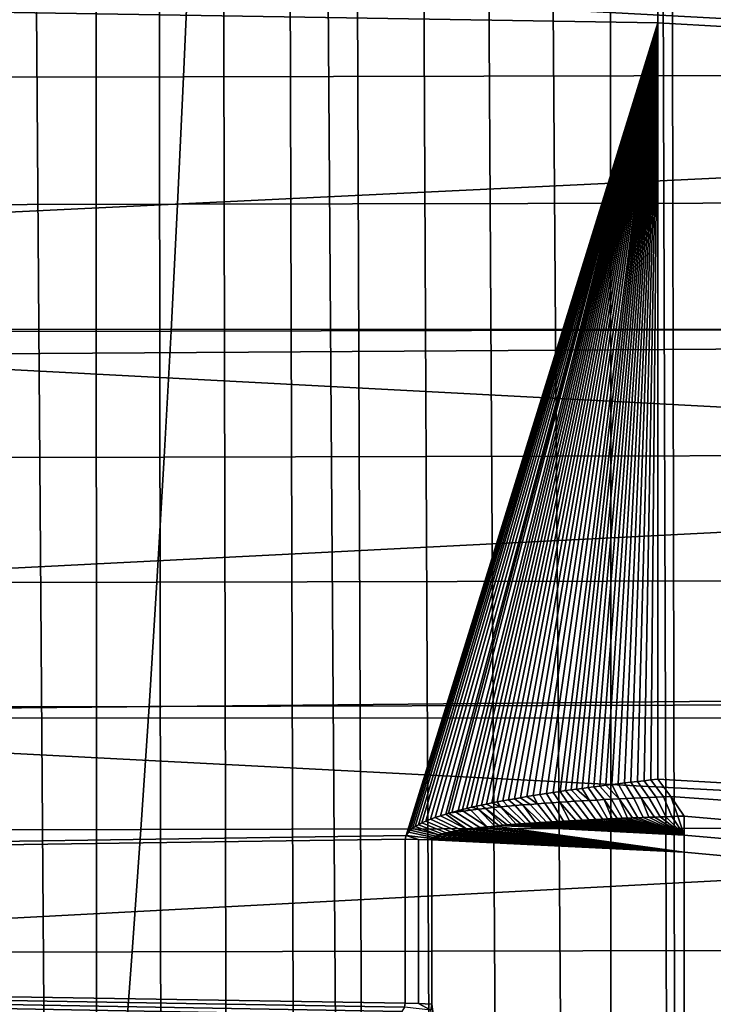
# Model space of a CAD drawing. Header units: metres. Extents: x -23 to 242, y -40 to 23.
# Tile 257 of 450: x 73.8 to 75.61, y -6.86 to -4.28. Entities that reach past the tile are written whole.
import ezdxf

# ---------------------------------------------------------------- set-up
doc = ezdxf.new("R2010")
doc.units = ezdxf.units.M
doc.layers.add('solid_10171013', color=7, linetype='CONTINUOUS')

msp = doc.modelspace()

# ---------------------------------------------------------------- linework, layer by layer
at = {"layer": 'solid_10171013'}
for points in [[(75.503716, -2.228655, 119.65361), (75.553268, -26.354824, 176.567307), (75.750351, -26.250383, 176.611649), (75.659042, -2.136578, 119.670906)], [(75.503716, -2.228655, 119.65361), (75.477478, -2.244663, 119.650574), (75.553268, -26.354824, 176.567307)], [(75.344513, -2.327864, 119.634789), (75.356079, -26.466238, 176.52002), (75.553268, -26.354824, 176.567307), (75.477478, -2.244663, 119.650574)], [(75.344513, -2.327864, 119.634789), (75.182076, -2.434307, 119.614563), (75.356079, -26.466238, 176.52002)], [(75.016739, -2.548087, 119.592575), (75.159157, -26.58461, 176.469772), (75.356079, -26.466238, 176.52002), (75.182076, -2.434307, 119.614563)], [(79.375481, -4.475397, 76.955864), (61.950001, -3.545547, 76.766006), (61.950001, -2.509418, 76.607658), (79.397629, -3.448779, 76.74884)], [(74.848808, -2.669303, 119.568451), (74.962875, -26.709896, 176.416595), (75.159157, -26.58461, 176.469772), (75.016739, -2.548087, 119.592575)], [(74.676903, -2.799476, 119.541786), (74.766434, -26.842863, 176.360153), (74.962875, -26.709896, 176.416595), (74.848808, -2.669303, 119.568451)], [(74.676903, -2.799476, 119.541786), (74.596054, -2.862911, 119.528572), (74.766434, -26.842863, 176.360153)], [(74.502319, -2.938279, 119.512711), (74.571205, -26.982815, 176.300751), (74.766434, -26.842863, 176.360153), (74.596054, -2.862911, 119.528572)], [(74.329208, -3.082758, 119.481789), (74.37986, -27.127899, 176.239166), (74.571205, -26.982815, 176.300751), (74.502319, -2.938279, 119.512711)], [(74.16114, -3.22994, 119.449669), (74.193703, -27.276999, 176.175873), (74.37986, -27.127899, 176.239166), (74.329208, -3.082758, 119.481789)], [(73.996605, -3.381177, 119.416145), (74.011604, -27.431065, 176.110474), (74.193703, -27.276999, 176.175873), (74.16114, -3.22994, 119.449669)], [(73.996605, -3.381177, 119.416145), (73.835793, -3.536384, 119.381157), (74.011604, -27.431065, 176.110474)], [(79.352531, -5.489917, 77.21624), (61.950001, -4.572721, 76.978401), (61.950001, -3.545547, 76.766006), (79.375481, -4.475397, 76.955864)], [(73.717133, -3.655942, 119.353729), (73.835091, -27.588884, 176.043488), (74.011604, -27.431065, 176.110474), (73.835793, -3.536384, 119.381157)], [(73.717133, -3.655942, 119.353729), (73.680176, -3.694104, 119.344887), (73.835091, -27.588884, 176.043488)], [(73.530739, -3.853148, 119.307556), (73.665634, -27.749008, 175.97551), (73.835091, -27.588884, 176.043488), (73.680176, -3.694104, 119.344887)], [(75.469284, -4.226392, 89.113098), (75.469177, -4.287014, 89.248466), (60.5, -4.046497, 89.350563), (60.5, -3.928498, 89.100426)], [(74.809364, -6.416335, 94.294312), (60.5, -6.625322, 95.425896), (60.5, -4.046497, 89.350563), (75.469177, -4.287014, 89.248466)], [(77.636185, -4.069873, 279.975769), (73.653336, -4.070835, 279.270966), (73.663177, -5.090262, 279.196869), (77.645714, -5.089043, 279.901062)], [(71.46563, -4.434194, 250.681519), (71.480461, -4.098571, 250.597366), (74.240944, -4.093286, 251.178986), (74.226456, -4.428779, 251.261719)], [(74.226456, -4.428779, 251.261719), (74.240944, -4.093286, 251.178986), (76.994247, -4.087709, 251.758957), (76.980133, -4.422968, 251.840286)], [(75.651657, -4.18306, 88.998886), (75.654099, -4.297887, 89.243851), (75.469177, -4.287014, 89.248466), (75.469284, -4.226392, 89.113098)], [(76.039627, -4.673986, 79.958191), (76.048317, -4.205019, 79.846741), (64.862846, -4.242505, 78.852997), (64.862846, -5.211149, 79.088226)], [(75.469177, -4.287014, 89.248466), (74.81562, -6.406968, 94.271965), (74.809364, -6.416335, 94.294312)], [(75.469177, -4.287014, 89.248466), (74.820396, -6.402169, 94.260445), (74.81562, -6.406968, 94.271965)], [(75.469177, -4.287014, 89.248466), (74.82634, -6.397361, 94.248856), (74.820396, -6.402169, 94.260445)], [(75.469177, -4.287014, 89.248466), (74.833488, -6.392548, 94.237198), (74.82634, -6.397361, 94.248856)], [(75.469177, -4.287014, 89.248466), (74.841805, -6.387726, 94.225464), (74.833488, -6.392548, 94.237198)], [(75.469177, -4.287014, 89.248466), (74.851204, -6.382942, 94.213776), (74.841805, -6.387726, 94.225464)], [(75.469177, -4.287014, 89.248466), (74.861702, -6.37821, 94.202156), (74.851204, -6.382942, 94.213776)], [(75.469177, -4.287014, 89.248466), (74.873283, -6.373517, 94.190582), (74.861702, -6.37821, 94.202156)], [(75.469177, -4.287014, 89.248466), (74.885857, -6.368875, 94.179085), (74.873283, -6.373517, 94.190582)], [(75.469177, -4.287014, 89.248466), (74.899414, -6.364291, 94.167679), (74.885857, -6.368875, 94.179085)], [(75.469177, -4.287014, 89.248466), (74.913971, -6.359759, 94.156357), (74.899414, -6.364291, 94.167679)], [(75.469177, -4.287014, 89.248466), (74.920631, -6.357792, 94.151421), (74.913971, -6.359759, 94.156357)], [(75.469177, -4.287014, 89.248466), (74.929451, -6.355277, 94.145103), (74.920631, -6.357792, 94.151421)], [(75.469177, -4.287014, 89.248466), (74.945854, -6.350845, 94.133926), (74.929451, -6.355277, 94.145103)], [(75.469177, -4.287014, 89.248466), (74.957314, -6.347918, 94.126526), (74.945854, -6.350845, 94.133926)], [(75.469177, -4.287014, 89.248466), (74.96917, -6.345011, 94.119141), (74.957314, -6.347918, 94.126526)], [(75.469177, -4.287014, 89.248466), (74.98143, -6.34212, 94.111786), (74.96917, -6.345011, 94.119141)], [(75.469177, -4.287014, 89.248466), (74.994087, -6.339247, 94.104454), (74.98143, -6.34212, 94.111786)], [(75.469177, -4.287014, 89.248466), (75.007141, -6.336394, 94.097145), (74.994087, -6.339247, 94.104454)], [(75.469177, -4.287014, 89.248466), (75.020599, -6.333557, 94.089859), (75.007141, -6.336394, 94.097145)], [(75.469177, -4.287014, 89.248466), (75.034462, -6.330734, 94.082596), (75.020599, -6.333557, 94.089859)], [(75.469177, -4.287014, 89.248466), (75.048721, -6.327923, 94.075333), (75.034462, -6.330734, 94.082596)], [(75.469177, -4.287014, 89.248466), (75.063377, -6.325128, 94.068092), (75.048721, -6.327923, 94.075333)], [(75.469177, -4.287014, 89.248466), (75.078438, -6.322347, 94.060867), (75.063377, -6.325128, 94.068092)], [(75.469177, -4.287014, 89.248466), (75.093903, -6.319577, 94.05365), (75.078438, -6.322347, 94.060867)], [(75.469177, -4.287014, 89.248466), (75.109772, -6.316816, 94.04644), (75.093903, -6.319577, 94.05365)], [(75.469177, -4.287014, 89.248466), (75.12606, -6.314066, 94.03923), (75.109772, -6.316816, 94.04644)], [(75.469177, -4.287014, 89.248466), (75.142746, -6.311327, 94.032036), (75.12606, -6.314066, 94.03923)], [(75.469177, -4.287014, 89.248466), (75.159851, -6.308598, 94.024841), (75.142746, -6.311327, 94.032036)], [(75.469177, -4.287014, 89.248466), (75.177376, -6.305876, 94.017647), (75.159851, -6.308598, 94.024841)], [(75.469177, -4.287014, 89.248466), (75.195335, -6.30316, 94.010445), (75.177376, -6.305876, 94.017647)], [(75.469177, -4.287014, 89.248466), (75.213707, -6.300452, 94.003242), (75.195335, -6.30316, 94.010445)], [(75.469177, -4.287014, 89.248466), (75.22776, -6.298426, 93.997841), (75.213707, -6.300452, 94.003242)], [(75.469177, -4.287014, 89.248466), (75.242065, -6.296404, 93.992439), (75.22776, -6.298426, 93.997841)], [(75.469177, -4.287014, 89.248466), (75.256615, -6.294384, 93.98703), (75.242065, -6.296404, 93.992439)], [(75.469177, -4.287014, 89.248466), (75.271423, -6.292367, 93.981621), (75.256615, -6.294384, 93.98703)], [(75.469177, -4.287014, 89.248466), (75.286476, -6.290352, 93.976196), (75.271423, -6.292367, 93.981621)], [(75.469177, -4.287014, 89.248466), (75.301773, -6.288341, 93.970779), (75.286476, -6.290352, 93.976196)], [(75.469177, -4.287014, 89.248466), (75.317329, -6.286332, 93.965347), (75.301773, -6.288341, 93.970779)], [(75.469177, -4.287014, 89.248466), (75.33313, -6.284325, 93.959915), (75.317329, -6.286332, 93.965347)], [(75.469177, -4.287014, 89.248466), (75.349205, -6.28232, 93.954475), (75.33313, -6.284325, 93.959915)], [(75.469177, -4.287014, 89.248466), (75.365547, -6.280316, 93.949028), (75.349205, -6.28232, 93.954475)], [(75.469177, -4.287014, 89.248466), (75.382156, -6.278314, 93.943565), (75.365547, -6.280316, 93.949028)], [(75.469177, -4.287014, 89.248466), (75.399033, -6.276312, 93.938095), (75.382156, -6.278314, 93.943565)], [(75.469177, -4.287014, 89.248466), (75.416176, -6.274313, 93.932617), (75.399033, -6.276312, 93.938095)], [(75.469177, -4.287014, 89.248466), (75.433578, -6.272315, 93.927139), (75.416176, -6.274313, 93.932617)], [(75.469177, -4.287014, 89.248466), (75.451248, -6.270319, 93.921646), (75.433578, -6.272315, 93.927139)], [(75.469177, -4.287014, 89.248466), (75.469177, -6.268324, 93.916145), (75.451248, -6.270319, 93.921646)], [(75.654099, -6.279197, 93.91153), (75.469177, -6.268324, 93.916145), (75.469177, -4.287014, 89.248466), (75.654099, -4.297887, 89.243851)], [(71.449593, -4.768081, 250.772537), (71.46563, -4.434194, 250.681519), (74.226456, -4.428779, 251.261719), (74.210785, -4.762594, 251.351242)], [(74.210785, -4.762594, 251.351242), (74.226456, -4.428779, 251.261719), (76.980133, -4.422968, 251.840286), (76.964844, -4.756599, 251.928329)], [(79.329102, -6.489503, 77.529266), (61.950001, -5.586513, 77.244003), (61.950001, -4.572721, 76.978401), (79.352531, -5.489917, 77.21624)], [(76.156952, -4.914496, 80.036865), (76.039627, -4.673986, 79.958191), (64.862846, -5.211149, 79.088226), (76.030777, -5.139731, 80.082275)], [(71.43235, -5.100059, 250.870407), (71.449593, -4.768081, 250.772537), (74.210785, -4.762594, 251.351242), (74.193924, -5.094559, 251.447525)], [(74.193924, -5.094559, 251.447525), (74.210785, -4.762594, 251.351242), (76.964844, -4.756599, 251.928329), (76.948395, -5.088432, 252.023056)], [(71.413895, -5.429949, 250.975082), (71.43235, -5.100059, 250.870407), (74.193924, -5.094559, 251.447525), (74.175873, -5.424497, 251.550568)], [(77.645714, -5.089043, 279.901062), (73.663177, -5.090262, 279.196869), (73.676163, -6.108139, 279.105164), (77.658401, -6.106634, 279.808746)], [(74.175873, -5.424497, 251.550568), (74.193924, -5.094559, 251.447525), (76.948395, -5.088432, 252.023056), (76.930779, -5.418296, 252.124466)], [(76.021812, -5.601909, 80.218918), (76.030777, -5.139731, 80.082275), (64.862846, -5.211149, 79.088226), (64.862846, -6.165939, 79.37455)], [(71.394249, -5.757576, 251.086578), (71.413895, -5.429949, 250.975082), (74.175873, -5.424497, 251.550568), (74.156647, -5.752236, 251.660355)], [(74.156647, -5.752236, 251.660355), (74.175873, -5.424497, 251.550568), (76.930779, -5.418296, 252.124466), (76.911995, -5.746019, 252.232559)], [(79.305382, -7.471393, 77.894066), (61.950001, -6.585158, 77.562286), (61.950001, -5.586513, 77.244003), (79.329102, -6.489503, 77.529266)], [(76.136208, -5.821117, 80.304489), (76.021812, -5.601909, 80.218918), (64.862846, -6.165939, 79.37455), (76.01281, -6.060175, 80.368004)], [(74.13623, -6.0776, 251.77684), (74.156647, -5.752236, 251.660355), (76.911995, -5.746019, 252.232559), (76.892052, -6.07143, 252.347321)], [(71.373413, -6.082764, 251.204834), (71.394249, -5.757576, 251.086578), (74.156647, -5.752236, 251.660355), (74.13623, -6.0776, 251.77684)], [(76.003716, -6.5142, 80.529427), (76.01281, -6.060175, 80.368004), (64.862846, -6.165939, 79.37455), (64.862846, -7.104184, 79.711151)], [(71.351379, -6.405336, 251.329834), (71.373413, -6.082764, 251.204834), (74.13623, -6.0776, 251.77684), (74.114647, -6.400416, 251.900055)], [(74.114647, -6.400416, 251.900055), (74.13623, -6.0776, 251.77684), (76.892052, -6.07143, 252.347321), (76.870941, -6.394358, 252.46875)], [(77.658401, -6.106634, 279.808746), (73.676163, -6.108139, 279.105164), (73.692307, -7.124111, 278.995392), (77.674248, -7.122291, 279.698303)], [(75.290016, -6.324039, 94.051483), (75.256615, -6.294384, 93.98703), (75.271423, -6.292367, 93.981621)], [(75.290016, -6.324039, 94.051483), (75.271423, -6.292367, 93.981621), (75.286476, -6.290352, 93.976196), (75.309448, -6.322957, 94.047722)], [(75.309448, -6.322957, 94.047722), (75.286476, -6.290352, 93.976196), (75.301773, -6.288341, 93.970779), (75.32888, -6.32191, 94.044029)], [(75.348312, -6.320898, 94.040413), (75.32888, -6.32191, 94.044029), (75.301773, -6.288341, 93.970779), (75.317329, -6.286332, 93.965347)], [(75.367752, -6.319917, 94.036865), (75.348312, -6.320898, 94.040413), (75.317329, -6.286332, 93.965347), (75.33313, -6.284325, 93.959915)], [(75.367752, -6.319917, 94.036865), (75.33313, -6.284325, 93.959915), (75.349205, -6.28232, 93.954475)], [(75.367752, -6.319917, 94.036865), (75.349205, -6.28232, 93.954475), (75.365547, -6.280316, 93.949028), (75.387192, -6.318966, 94.033371)], [(75.387192, -6.318966, 94.033371), (75.365547, -6.280316, 93.949028), (75.382156, -6.278314, 93.943565), (75.406631, -6.318045, 94.029945)], [(75.406631, -6.318045, 94.029945), (75.382156, -6.278314, 93.943565), (75.399033, -6.276312, 93.938095), (75.426071, -6.31715, 94.026573)], [(75.426071, -6.31715, 94.026573), (75.399033, -6.276312, 93.938095), (75.416176, -6.274313, 93.932617), (75.445518, -6.316281, 94.023254)], [(75.445518, -6.316281, 94.023254), (75.416176, -6.274313, 93.932617), (75.433578, -6.272315, 93.927139), (75.464966, -6.315436, 94.019989)], [(75.464966, -6.315436, 94.019989), (75.433578, -6.272315, 93.927139), (75.451248, -6.270319, 93.921646), (75.484421, -6.314615, 94.016769)], [(75.503876, -6.313817, 94.013596), (75.484421, -6.314615, 94.016769), (75.451248, -6.270319, 93.921646), (75.469177, -6.268324, 93.916145)], [(75.675735, -6.326185, 94.008347), (75.503876, -6.313817, 94.013596), (75.469177, -6.268324, 93.916145), (75.654099, -6.279197, 93.91153)], [(75.134621, -6.334333, 94.08506), (75.115196, -6.335885, 94.089821), (75.093903, -6.319577, 94.05365), (75.109772, -6.316816, 94.04644)], [(75.154045, -6.332853, 94.080452), (75.134621, -6.334333, 94.08506), (75.109772, -6.316816, 94.04644), (75.12606, -6.314066, 94.03923)], [(75.154045, -6.332853, 94.080452), (75.12606, -6.314066, 94.03923), (75.142746, -6.311327, 94.032036)], [(75.154045, -6.332853, 94.080452), (75.142746, -6.311327, 94.032036), (75.159851, -6.308598, 94.024841), (75.17347, -6.331437, 94.075981)], [(75.17347, -6.331437, 94.075981), (75.159851, -6.308598, 94.024841), (75.177376, -6.305876, 94.017647), (75.192894, -6.33008, 94.071632)], [(75.192894, -6.33008, 94.071632), (75.177376, -6.305876, 94.017647), (75.195335, -6.30316, 94.010445), (75.212318, -6.328778, 94.067406)], [(75.212318, -6.328778, 94.067406), (75.195335, -6.30316, 94.010445), (75.213707, -6.300452, 94.003242), (75.231743, -6.327526, 94.063286)], [(75.231743, -6.327526, 94.063286), (75.213707, -6.300452, 94.003242), (75.22776, -6.298426, 93.997841), (75.251167, -6.326321, 94.059265)], [(75.270592, -6.32516, 94.055328), (75.251167, -6.326321, 94.059265), (75.22776, -6.298426, 93.997841), (75.242065, -6.296404, 93.992439)], [(75.290016, -6.324039, 94.051483), (75.270592, -6.32516, 94.055328), (75.242065, -6.296404, 93.992439), (75.256615, -6.294384, 93.98703)], [(75.406631, -6.318045, 94.029945), (75.431381, -6.368665, 94.126343), (75.417191, -6.369196, 94.12886), (75.387192, -6.318966, 94.033371)], [(75.426071, -6.31715, 94.026573), (75.445831, -6.368136, 94.123802), (75.431381, -6.368665, 94.126343), (75.406631, -6.318045, 94.029945)], [(75.445518, -6.316281, 94.023254), (75.475563, -6.36709, 94.118683), (75.460556, -6.367611, 94.121254), (75.426071, -6.31715, 94.026573)], [(75.426071, -6.31715, 94.026573), (75.460556, -6.367611, 94.121254), (75.445831, -6.368136, 94.123802)], [(75.464966, -6.315436, 94.019989), (75.490845, -6.366572, 94.116096), (75.475563, -6.36709, 94.118683), (75.445518, -6.316281, 94.023254)], [(75.484421, -6.314615, 94.016769), (75.506401, -6.366057, 94.113495), (75.490845, -6.366572, 94.116096), (75.464966, -6.315436, 94.019989)], [(75.503876, -6.313817, 94.013596), (75.52224, -6.365546, 94.11087), (75.506401, -6.366057, 94.113495), (75.484421, -6.314615, 94.016769)], [(75.503876, -6.313817, 94.013596), (75.538345, -6.365037, 94.108238), (75.52224, -6.365546, 94.11087)], [(75.503876, -6.313817, 94.013596), (75.675735, -6.326185, 94.008347), (75.718697, -6.38063, 94.100021), (75.538345, -6.365037, 94.108238)], [(74.99855, -6.347177, 94.122696), (74.979088, -6.349513, 94.129173), (74.96917, -6.345011, 94.119141), (74.98143, -6.34212, 94.111786)], [(74.99855, -6.347177, 94.122696), (74.98143, -6.34212, 94.111786), (74.994087, -6.339247, 94.104454)], [(74.99855, -6.347177, 94.122696), (74.994087, -6.339247, 94.104454), (75.007141, -6.336394, 94.097145), (75.018005, -6.344998, 94.11657)], [(75.037453, -6.342958, 94.110748), (75.018005, -6.344998, 94.11657), (75.007141, -6.336394, 94.097145), (75.020599, -6.333557, 94.089859)], [(75.037453, -6.342958, 94.110748), (75.086143, -6.387177, 94.200798), (75.0746, -6.388126, 94.204071), (75.018005, -6.344998, 94.11657)], [(75.056892, -6.34104, 94.105194), (75.037453, -6.342958, 94.110748), (75.020599, -6.333557, 94.089859), (75.034462, -6.330734, 94.082596)], [(75.056892, -6.34104, 94.105194), (75.034462, -6.330734, 94.082596), (75.048721, -6.327923, 94.075333)], [(75.056892, -6.34104, 94.105194), (75.098038, -6.386235, 94.197525), (75.086143, -6.387177, 94.200798), (75.037453, -6.342958, 94.110748)], [(75.056892, -6.34104, 94.105194), (75.048721, -6.327923, 94.075333), (75.063377, -6.325128, 94.068092), (75.076332, -6.339229, 94.099869)], [(75.076332, -6.339229, 94.099869), (75.12291, -6.384378, 94.190926), (75.110283, -6.385303, 94.194229), (75.056892, -6.34104, 94.105194)], [(75.056892, -6.34104, 94.105194), (75.110283, -6.385303, 94.194229), (75.098038, -6.386235, 94.197525)], [(75.076332, -6.339229, 94.099869), (75.063377, -6.325128, 94.068092), (75.078438, -6.322347, 94.060867), (75.095764, -6.337514, 94.094757)], [(75.095764, -6.337514, 94.094757), (75.13591, -6.383461, 94.187599), (75.12291, -6.384378, 94.190926), (75.076332, -6.339229, 94.099869)], [(75.115196, -6.335885, 94.089821), (75.095764, -6.337514, 94.094757), (75.078438, -6.322347, 94.060867), (75.093903, -6.319577, 94.05365)], [(75.115196, -6.335885, 94.089821), (75.149292, -6.382552, 94.184265), (75.13591, -6.383461, 94.187599), (75.095764, -6.337514, 94.094757)], [(75.134621, -6.334333, 94.08506), (75.177254, -6.380754, 94.177528), (75.163078, -6.381649, 94.180908), (75.115196, -6.335885, 94.089821)], [(75.115196, -6.335885, 94.089821), (75.163078, -6.381649, 94.180908), (75.149292, -6.382552, 94.184265)], [(75.154045, -6.332853, 94.080452), (75.191849, -6.379867, 94.174133), (75.177254, -6.380754, 94.177528), (75.134621, -6.334333, 94.08506)], [(75.17347, -6.331437, 94.075981), (75.206879, -6.378985, 94.170715), (75.191849, -6.379867, 94.174133), (75.154045, -6.332853, 94.080452)], [(75.192894, -6.33008, 94.071632), (75.222328, -6.378111, 94.167274), (75.206879, -6.378985, 94.170715), (75.17347, -6.331437, 94.075981)], [(75.212318, -6.328778, 94.067406), (75.23822, -6.377243, 94.163811), (75.222328, -6.378111, 94.167274), (75.192894, -6.33008, 94.071632)], [(75.231743, -6.327526, 94.063286), (75.2714, -6.375527, 94.156799), (75.254585, -6.376382, 94.160316), (75.212318, -6.328778, 94.067406)], [(75.212318, -6.328778, 94.067406), (75.254585, -6.376382, 94.160316), (75.23822, -6.377243, 94.163811)], [(75.251167, -6.326321, 94.059265), (75.288696, -6.374679, 94.153259), (75.2714, -6.375527, 94.156799), (75.231743, -6.327526, 94.063286)], [(75.270592, -6.32516, 94.055328), (75.306496, -6.373837, 94.149689), (75.288696, -6.374679, 94.153259), (75.251167, -6.326321, 94.059265)], [(75.290016, -6.324039, 94.051483), (75.324783, -6.373003, 94.146088), (75.306496, -6.373837, 94.149689), (75.270592, -6.32516, 94.055328)], [(75.309448, -6.322957, 94.047722), (75.337257, -6.37245, 94.143669), (75.324783, -6.373003, 94.146088), (75.290016, -6.324039, 94.051483)], [(75.32888, -6.32191, 94.044029), (75.349983, -6.3719, 94.141235), (75.337257, -6.37245, 94.143669), (75.309448, -6.322957, 94.047722)], [(75.348312, -6.320898, 94.040413), (75.376122, -6.370809, 94.13633), (75.362938, -6.371353, 94.138786), (75.32888, -6.32191, 94.044029)], [(75.32888, -6.32191, 94.044029), (75.362938, -6.371353, 94.138786), (75.349983, -6.3719, 94.141235)], [(75.367752, -6.319917, 94.036865), (75.389557, -6.370268, 94.133858), (75.376122, -6.370809, 94.13633), (75.348312, -6.320898, 94.040413)], [(75.387192, -6.318966, 94.033371), (75.417191, -6.369196, 94.12886), (75.403244, -6.36973, 94.131363), (75.367752, -6.319917, 94.036865)], [(75.367752, -6.319917, 94.036865), (75.403244, -6.36973, 94.131363), (75.389557, -6.370268, 94.133858)], [(74.939621, -6.403862, 94.253204), (74.873283, -6.373517, 94.190582), (74.885857, -6.368875, 94.179085), (74.953758, -6.401542, 94.246475)], [(74.953758, -6.401542, 94.246475), (74.885857, -6.368875, 94.179085), (74.899414, -6.364291, 94.167679), (74.969048, -6.399312, 94.239853)], [(74.969048, -6.399312, 94.239853), (74.899414, -6.364291, 94.167679), (74.913971, -6.359759, 94.156357)], [(74.969048, -6.399312, 94.239853), (74.913971, -6.359759, 94.156357), (74.920631, -6.357792, 94.151421), (74.985489, -6.397154, 94.233299)], [(74.940163, -6.354775, 94.143425), (74.920631, -6.357792, 94.151421), (74.929451, -6.355277, 94.145103)], [(74.940163, -6.354775, 94.143425), (75.003113, -6.395061, 94.226799), (74.985489, -6.397154, 94.233299), (74.920631, -6.357792, 94.151421)], [(74.940163, -6.354775, 94.143425), (74.929451, -6.355277, 94.145103), (74.945854, -6.350845, 94.133926)], [(74.940163, -6.354775, 94.143425), (74.945854, -6.350845, 94.133926), (74.959625, -6.352036, 94.136055)], [(74.959625, -6.352036, 94.136055), (75.021942, -6.393023, 94.220314), (75.003113, -6.395061, 94.226799), (74.940163, -6.354775, 94.143425)], [(74.959625, -6.352036, 94.136055), (74.945854, -6.350845, 94.133926), (74.957314, -6.347918, 94.126526)], [(74.979088, -6.349513, 94.129173), (74.959625, -6.352036, 94.136055), (74.957314, -6.347918, 94.126526), (74.96917, -6.345011, 94.119141)], [(74.959625, -6.352036, 94.136055), (74.979088, -6.349513, 94.129173), (75.021942, -6.393023, 94.220314)], [(74.99855, -6.347177, 94.122696), (75.042023, -6.391033, 94.213829), (75.021942, -6.393023, 94.220314), (74.979088, -6.349513, 94.129173)], [(75.018005, -6.344998, 94.11657), (75.063408, -6.389085, 94.207329), (75.052551, -6.390054, 94.210579), (74.99855, -6.347177, 94.122696)], [(74.99855, -6.347177, 94.122696), (75.052551, -6.390054, 94.210579), (75.042023, -6.391033, 94.213829)], [(75.018005, -6.344998, 94.11657), (75.0746, -6.388126, 94.204071), (75.063408, -6.389085, 94.207329)], [(75.538414, -6.414889, 94.203476), (75.389557, -6.370268, 94.133858), (75.403244, -6.36973, 94.131363)], [(75.538414, -6.414889, 94.203476), (75.403244, -6.36973, 94.131363), (75.417191, -6.369196, 94.12886)], [(75.538414, -6.414889, 94.203476), (75.417191, -6.369196, 94.12886), (75.431381, -6.368665, 94.126343)], [(75.538414, -6.414889, 94.203476), (75.431381, -6.368665, 94.126343), (75.445831, -6.368136, 94.123802)], [(75.538414, -6.414889, 94.203476), (75.445831, -6.368136, 94.123802), (75.460556, -6.367611, 94.121254)], [(75.538414, -6.414889, 94.203476), (75.460556, -6.367611, 94.121254), (75.475563, -6.36709, 94.118683)], [(75.538414, -6.414889, 94.203476), (75.475563, -6.36709, 94.118683), (75.490845, -6.366572, 94.116096)], [(75.538414, -6.414889, 94.203476), (75.490845, -6.366572, 94.116096), (75.506401, -6.366057, 94.113495)], [(75.538414, -6.414889, 94.203476), (75.506401, -6.366057, 94.113495), (75.52224, -6.365546, 94.11087)], [(75.538414, -6.414889, 94.203476), (75.52224, -6.365546, 94.11087), (75.538345, -6.365037, 94.108238)], [(75.71875, -6.430843, 94.195908), (75.538414, -6.414889, 94.203476), (75.538345, -6.365037, 94.108238), (75.718697, -6.38063, 94.100021)], [(74.091881, -6.720509, 252.029938), (74.114647, -6.400416, 251.900055), (76.870941, -6.394358, 252.46875), (76.848671, -6.714632, 252.596848)], [(74.895172, -6.414407, 94.282021), (74.82634, -6.397361, 94.248856), (74.833488, -6.392548, 94.237198)], [(74.895172, -6.414407, 94.282021), (74.833488, -6.392548, 94.237198), (74.841805, -6.387726, 94.225464), (74.904312, -6.411527, 94.274414)], [(74.904312, -6.411527, 94.274414), (74.841805, -6.387726, 94.225464), (74.851204, -6.382942, 94.213776), (74.914848, -6.408831, 94.26712)], [(74.914848, -6.408831, 94.26712), (74.851204, -6.382942, 94.213776), (74.861702, -6.37821, 94.202156), (74.926651, -6.406286, 94.260071)], [(74.926651, -6.406286, 94.260071), (74.861702, -6.37821, 94.202156), (74.873283, -6.373517, 94.190582), (74.939621, -6.403862, 94.253204)], [(74.985489, -6.397154, 94.233299), (75.003113, -6.395061, 94.226799), (75.538429, -6.459542, 94.30127)], [(75.003113, -6.395061, 94.226799), (75.021942, -6.393023, 94.220314), (75.538429, -6.459542, 94.30127)], [(75.021942, -6.393023, 94.220314), (75.042023, -6.391033, 94.213829), (75.538429, -6.459542, 94.30127)], [(75.052551, -6.390054, 94.210579), (75.538414, -6.414889, 94.203476), (75.538429, -6.459542, 94.30127), (75.042023, -6.391033, 94.213829)], [(75.538414, -6.414889, 94.203476), (75.052551, -6.390054, 94.210579), (75.063408, -6.389085, 94.207329)], [(75.538414, -6.414889, 94.203476), (75.063408, -6.389085, 94.207329), (75.0746, -6.388126, 94.204071)], [(75.538414, -6.414889, 94.203476), (75.0746, -6.388126, 94.204071), (75.086143, -6.387177, 94.200798)], [(75.538414, -6.414889, 94.203476), (75.086143, -6.387177, 94.200798), (75.098038, -6.386235, 94.197525)], [(75.538414, -6.414889, 94.203476), (75.098038, -6.386235, 94.197525), (75.110283, -6.385303, 94.194229)], [(75.538414, -6.414889, 94.203476), (75.110283, -6.385303, 94.194229), (75.12291, -6.384378, 94.190926)], [(75.538414, -6.414889, 94.203476), (75.12291, -6.384378, 94.190926), (75.13591, -6.383461, 94.187599)], [(75.538414, -6.414889, 94.203476), (75.13591, -6.383461, 94.187599), (75.149292, -6.382552, 94.184265)], [(75.538414, -6.414889, 94.203476), (75.149292, -6.382552, 94.184265), (75.163078, -6.381649, 94.180908)], [(75.538414, -6.414889, 94.203476), (75.163078, -6.381649, 94.180908), (75.177254, -6.380754, 94.177528)], [(75.538414, -6.414889, 94.203476), (75.177254, -6.380754, 94.177528), (75.191849, -6.379867, 94.174133)], [(75.538414, -6.414889, 94.203476), (75.191849, -6.379867, 94.174133), (75.206879, -6.378985, 94.170715)], [(75.538414, -6.414889, 94.203476), (75.206879, -6.378985, 94.170715), (75.222328, -6.378111, 94.167274)], [(75.538414, -6.414889, 94.203476), (75.222328, -6.378111, 94.167274), (75.23822, -6.377243, 94.163811)], [(75.538414, -6.414889, 94.203476), (75.23822, -6.377243, 94.163811), (75.254585, -6.376382, 94.160316)], [(75.538414, -6.414889, 94.203476), (75.254585, -6.376382, 94.160316), (75.2714, -6.375527, 94.156799)], [(75.538414, -6.414889, 94.203476), (75.2714, -6.375527, 94.156799), (75.288696, -6.374679, 94.153259)], [(75.538414, -6.414889, 94.203476), (75.288696, -6.374679, 94.153259), (75.306496, -6.373837, 94.149689)], [(75.538414, -6.414889, 94.203476), (75.306496, -6.373837, 94.149689), (75.324783, -6.373003, 94.146088)], [(75.538414, -6.414889, 94.203476), (75.324783, -6.373003, 94.146088), (75.337257, -6.37245, 94.143669)], [(75.538414, -6.414889, 94.203476), (75.337257, -6.37245, 94.143669), (75.349983, -6.3719, 94.141235)], [(75.538414, -6.414889, 94.203476), (75.349983, -6.3719, 94.141235), (75.362938, -6.371353, 94.138786)], [(75.538414, -6.414889, 94.203476), (75.362938, -6.371353, 94.138786), (75.376122, -6.370809, 94.13633)], [(75.538414, -6.414889, 94.203476), (75.376122, -6.370809, 94.13633), (75.389557, -6.370268, 94.133858)], [(74.809364, -6.416335, 94.294312), (74.807503, -6.425403, 94.315758), (60.5, -6.625322, 95.425896)], [(71.328163, -6.725116, 251.461563), (71.351379, -6.405336, 251.329834), (74.114647, -6.400416, 251.900055), (74.091881, -6.720509, 252.029938)], [(74.842392, -6.426244, 94.315399), (74.807503, -6.425403, 94.315758), (74.809364, -6.416335, 94.294312)], [(74.878418, -6.424188, 94.306557), (74.809364, -6.416335, 94.294312), (74.81562, -6.406968, 94.271965), (74.881897, -6.420789, 94.298241)], [(74.842392, -6.426244, 94.315399), (74.809364, -6.416335, 94.294312), (74.878418, -6.424188, 94.306557), (74.877266, -6.427646, 94.314804)], [(74.881897, -6.420789, 94.298241), (74.81562, -6.406968, 94.271965), (74.820396, -6.402169, 94.260445), (74.887566, -6.417492, 94.289963)], [(74.887566, -6.417492, 94.289963), (74.820396, -6.402169, 94.260445), (74.82634, -6.397361, 94.248856), (74.895172, -6.414407, 94.282021)], [(74.878418, -6.424188, 94.306557), (74.881897, -6.420789, 94.298241), (75.538429, -6.459542, 94.30127)], [(74.881897, -6.420789, 94.298241), (74.887566, -6.417492, 94.289963), (75.538429, -6.459542, 94.30127)], [(74.887566, -6.417492, 94.289963), (74.895172, -6.414407, 94.282021), (75.538429, -6.459542, 94.30127)], [(74.895172, -6.414407, 94.282021), (74.904312, -6.411527, 94.274414), (75.538429, -6.459542, 94.30127)], [(74.904312, -6.411527, 94.274414), (74.914848, -6.408831, 94.26712), (75.538429, -6.459542, 94.30127)], [(74.914848, -6.408831, 94.26712), (74.926651, -6.406286, 94.260071), (75.538429, -6.459542, 94.30127)], [(74.926651, -6.406286, 94.260071), (74.939621, -6.403862, 94.253204), (75.538429, -6.459542, 94.30127)], [(74.939621, -6.403862, 94.253204), (74.953758, -6.401542, 94.246475), (75.538429, -6.459542, 94.30127)], [(74.953758, -6.401542, 94.246475), (74.969048, -6.399312, 94.239853), (75.538429, -6.459542, 94.30127)], [(74.969048, -6.399312, 94.239853), (74.985489, -6.397154, 94.233299), (75.538429, -6.459542, 94.30127)], [(75.718765, -6.475808, 94.294365), (75.538429, -6.459542, 94.30127), (75.538414, -6.414889, 94.203476), (75.71875, -6.430843, 94.195908)], [(74.807503, -6.425403, 94.315758), (74.807503, -6.855207, 95.328316), (60.5, -6.625322, 95.425896)], [(74.842392, -6.856049, 95.327957), (74.807503, -6.855207, 95.328316), (74.807503, -6.425403, 94.315758), (74.842392, -6.426244, 94.315399)], [(74.842392, -6.426244, 94.315399), (74.877266, -6.427646, 94.314804), (74.877266, -6.85745, 95.327362), (74.842392, -6.856049, 95.327957)], [(74.878418, -6.424188, 94.306557), (75.538429, -6.459542, 94.30127), (74.877266, -6.427646, 94.314804)], [(74.877266, -6.85745, 95.327362), (74.877266, -6.427646, 94.314804), (75.538429, -6.459542, 94.30127), (75.538429, -11.750434, 106.765831)], [(75.70343, -11.762183, 106.753777), (75.538429, -11.750434, 106.765831), (75.538429, -6.459542, 94.30127), (75.718765, -6.475808, 94.294365)], [(76.115143, -6.712284, 80.619919), (76.003716, -6.5142, 80.529427), (64.862846, -7.104184, 79.711151), (75.994591, -6.963645, 80.703056)], [(79.281624, -8.432868, 78.309639), (61.950001, -7.566603, 77.932579), (61.950001, -6.585158, 77.562286), (79.305382, -7.471393, 77.894066)], [(74.654144, -6.941367, 95.548729), (60.5, -6.710696, 95.637291), (60.5, -6.625322, 95.425896), (74.672722, -6.936352, 95.534805)], [(74.690208, -6.931258, 95.520821), (74.672722, -6.936352, 95.534805), (60.5, -6.625322, 95.425896)], [(74.706543, -6.926085, 95.506775), (74.690208, -6.931258, 95.520821), (60.5, -6.625322, 95.425896)], [(74.721748, -6.920827, 95.492653), (74.706543, -6.926085, 95.506775), (60.5, -6.625322, 95.425896)], [(74.735802, -6.915486, 95.478477), (74.721748, -6.920827, 95.492653), (60.5, -6.625322, 95.425896)], [(74.748642, -6.910081, 95.464279), (74.735802, -6.915486, 95.478477), (60.5, -6.625322, 95.425896)], [(74.760208, -6.904608, 95.450073), (74.748642, -6.910081, 95.464279), (60.5, -6.625322, 95.425896)], [(74.770554, -6.899058, 95.435822), (74.760208, -6.904608, 95.450073), (60.5, -6.625322, 95.425896)], [(74.787354, -6.887905, 95.407639), (74.770554, -6.899058, 95.435822), (60.5, -6.625322, 95.425896)], [(74.798866, -6.876718, 95.379967), (74.787354, -6.887905, 95.407639), (60.5, -6.625322, 95.425896)], [(74.805588, -6.865812, 95.353523), (74.798866, -6.876718, 95.379967), (60.5, -6.625322, 95.425896)], [(74.807503, -6.855207, 95.328316), (74.805588, -6.865812, 95.353523), (60.5, -6.625322, 95.425896)], [(74.275642, -7.016724, 95.775269), (60.5, -6.788481, 95.850998), (60.5, -6.710696, 95.637291), (74.303185, -7.009531, 95.752998)], [(74.325356, -7.004094, 95.736252), (74.303185, -7.009531, 95.752998), (60.5, -6.710696, 95.637291)], [(74.33033, -7.002932, 95.732674), (74.325356, -7.004094, 95.736252), (60.5, -6.710696, 95.637291)], [(74.35717, -6.997088, 95.714706), (74.33033, -7.002932, 95.732674), (60.5, -6.710696, 95.637291)], [(74.383698, -6.992006, 95.699036), (74.35717, -6.997088, 95.714706), (60.5, -6.710696, 95.637291)], [(74.409897, -6.987688, 95.685631), (74.383698, -6.992006, 95.699036), (60.5, -6.710696, 95.637291)], [(74.439095, -6.98333, 95.672043), (74.409897, -6.987688, 95.685631), (60.5, -6.710696, 95.637291)], [(74.467232, -6.978914, 95.65844), (74.439095, -6.98333, 95.672043), (60.5, -6.710696, 95.637291)], [(74.494308, -6.97444, 95.644821), (74.467232, -6.978914, 95.65844), (60.5, -6.710696, 95.637291)], [(74.520317, -6.96991, 95.631187), (74.494308, -6.97444, 95.644821), (60.5, -6.710696, 95.637291)], [(74.545265, -6.965322, 95.617546), (74.520317, -6.96991, 95.631187), (60.5, -6.710696, 95.637291)], [(74.569153, -6.960671, 95.603874), (74.545265, -6.965322, 95.617546), (60.5, -6.710696, 95.637291)], [(74.591995, -6.95595, 95.590157), (74.569153, -6.960671, 95.603874), (60.5, -6.710696, 95.637291)], [(74.613785, -6.951163, 95.576401), (74.591995, -6.95595, 95.590157), (60.5, -6.710696, 95.637291)], [(74.634506, -6.946305, 95.562599), (74.613785, -6.951163, 95.576401), (60.5, -6.710696, 95.637291)], [(74.654144, -6.941367, 95.548729), (74.634506, -6.946305, 95.562599), (60.5, -6.710696, 95.637291)], [(71.303764, -7.041927, 251.599991), (71.328163, -6.725116, 251.461563), (74.091881, -6.720509, 252.029938), (74.067947, -7.037704, 252.166504)], [(74.067947, -7.037704, 252.166504), (74.091881, -6.720509, 252.029938), (76.848671, -6.714632, 252.596848), (76.825233, -7.03208, 252.731583)], [(74.035774, -7.090316, 96.016678), (60.5, -6.858678, 96.067032), (60.5, -6.788481, 95.850998), (74.06636, -7.080494, 95.982697)], [(74.099777, -7.069784, 95.946335), (74.06636, -7.080494, 95.982697), (60.5, -6.788481, 95.850998)], [(74.13063, -7.059976, 95.913628), (74.099777, -7.069784, 95.946335), (60.5, -6.788481, 95.850998)], [(74.16082, -7.050505, 95.882561), (74.13063, -7.059976, 95.913628), (60.5, -6.788481, 95.850998)], [(74.190323, -7.041402, 95.853142), (74.16082, -7.050505, 95.882561), (60.5, -6.788481, 95.850998)], [(74.219299, -7.032721, 95.825455), (74.190323, -7.041402, 95.853142), (60.5, -6.788481, 95.850998)], [(74.247696, -7.024466, 95.799431), (74.219299, -7.032721, 95.825455), (60.5, -6.788481, 95.850998)], [(74.275642, -7.016724, 95.775269), (74.247696, -7.024466, 95.799431), (60.5, -6.788481, 95.850998)], [(74.842392, -6.856049, 95.327957), (74.874802, -6.872979, 95.364273), (74.805588, -6.865812, 95.353523), (74.807503, -6.855207, 95.328316)], [(74.842392, -6.856049, 95.327957), (74.877266, -6.85745, 95.327362), (74.874802, -6.872979, 95.364273)], [(75.538429, -11.750434, 106.765831), (74.874802, -6.872979, 95.364273), (74.877266, -6.85745, 95.327362)]]:
    msp.add_3dface(points, dxfattribs=at)

doc.saveas('drawing.dxf')
